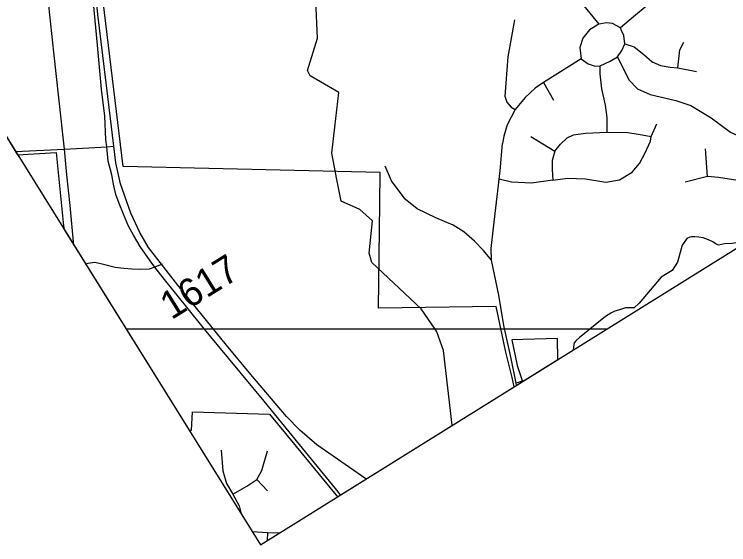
# Model space of a CAD drawing. Extents: x 2001466 to 31450019, y -30647475 to 847247.
# Drawn here: x 31424456 to 31430873, y -30647475 to -30642711 of the extents above; entities that cross this region are included whole.
import ezdxf

# ---------------------------------------------------------------- set-up
doc = ezdxf.new("R2010")
doc.units = 0
for name, color, linetype in [('Exist Boundary Political City Limit New', 7, 'Continuous'), ('Exist Boundary Political City Limit New Hole', 7, 'Continuous'), ('Exist Hydrographic Creek Single Shore', 7, 'Continuous'), ('Exist Railroad Mainline', 7, 'Continuous'), ('Exist Road Non-System Type 51', 7, 'Continuous'), ('Exist Road Primary NC UnDivided 4 Lane Attributed', 7, 'Continuous'), ('Exist Road Secondary Type 51 Attributed', 7, 'Continuous'), ('Exist Road Secondary Type 51 Number Label', 7, 'Continuous'), ('Map Preparation Boundary City Limit Buffer Line', 7, 'Continuous'), ('Map Preparation Inset Cut Line', 7, 'Continuous')]:
    doc.layers.add(name, color=color, linetype=linetype)

msp = doc.modelspace()

# ---------------------------------------------------------------- linework, layer by layer
at = {"layer": 'Exist Boundary Political City Limit New'}
for p, q in [((31418162.3, -30633820.8), (31426666.7, -30647475)), ((31426666.7, -30647475), (31436502.2, -30641348.6))]:
    msp.add_line(p, q, dxfattribs=at)
at = {"layer": 'Exist Boundary Political City Limit New Hole'}
for p, q in [((31423337.1, -30642129.2), (31424485.1, -30643972.3)), ((31424903.1, -30644643.5), (31426025.9, -30646446.2)), ((31429020, -30646009.1), (31429338.8, -30645810.5)), ((31427359.2, -30647043.6), (31428945.4, -30646055.6))]:
    msp.add_line(p, q, dxfattribs=at)
for points in [[(31428945.4, -30646055.6), (31428929.5, -30645972.4), (31428870.4, -30645747), (31428785, -30645335.7), (31427728.9, -30645351.2), (31427739.3, -30644409), (31427743.8, -30644133.5), (31425433.1, -30644079.4), (31425183.4, -30642000.8), (31424679.4, -30641978.1), (31424552.8, -30640776), (31425103.4, -30640799.7)], [(31424485.1, -30643972.3), (31424832.5, -30643952.9), (31424899.3, -30644611.2), (31424903.1, -30644643.5)], [(31429338.8, -30645810.5), (31429334.1, -30645623.6), (31428924, -30645634.5), (31428973.3, -30645864), (31429020, -30646009.1)], [(31426025.9, -30646446.2), (31426046.6, -30646445.6), (31426056.4, -30646282.6), (31426747.1, -30646302.2), (31426891, -30646475.5), (31427359.2, -30647043.6)]]:
    msp.add_lwpolyline(points, dxfattribs=at)
at = {"layer": 'Exist Hydrographic Creek Single Shore'}
for points in [[(31427353.8, -30644196.2), (31427307.5, -30643958.2), (31427372.5, -30643414.9), (31427114.5, -30643265.2), (31427089.5, -30643215.5), (31427180.6, -30642925.4), (31427163.5, -30642590.3), (31427054.7, -30642483.1), (31426995.6, -30642265.4), (31426987.6, -30642048.6), (31427011.6, -30642009.8), (31427019.6, -30641875.5), (31426953.6, -30641782.2), (31426978.6, -30641743.3), (31426961.6, -30641608.4), (31427019.6, -30641524.3), (31426977.6, -30641382.4), (31427035.6, -30641291.7), (31427235.5, -30641115.3), (31427204.4, -30640998)], [(31428236.1, -30645539.8), (31428109.6, -30645355.9), (31427667.6, -30644940.1), (31427642.5, -30644857.5), (31427674.5, -30644566.1), (31427558.5, -30644465.3), (31427391.6, -30644389.8), (31427353.8, -30644196.2)], [(31428388.7, -30646402.4), (31428310.6, -30645730.8), (31428251.5, -30645562.2), (31428236.1, -30645539.8)]]:
    msp.add_lwpolyline(points, dxfattribs=at)
at = {"layer": 'Exist Railroad Mainline'}
for points in [[(31425286, -30643901.7), (31425277.9, -30643834.9), (31425269.6, -30643626.9), (31425240.6, -30643382.3), (31425204.7, -30642987.6), (31425168.5, -30642608.8)], [(31427387.4, -30647026.1), (31427341.3, -30646969.4), (31427017.4, -30646574.8), (31426699.3, -30646186.3), (31426277.7, -30645677.6), (31426165.6, -30645539.8), (31426004.6, -30645342), (31425805.6, -30645093.9), (31425718.5, -30644981.4), (31425675.1, -30644925.3), (31425587.7, -30644795.5), (31425525.8, -30644696.2), (31425483.4, -30644615.3), (31425437.7, -30644506.4), (31425397.6, -30644409.6), (31425367.3, -30644329), (31425347.2, -30644236.5), (31425330.9, -30644152.2), (31425300.6, -30644029), (31425286, -30643901.7)]]:
    msp.add_lwpolyline(points, dxfattribs=at)
at = {"layer": 'Exist Road Non-System Type 51'}
msp.add_line((31425784.5, -30644955.5), (31425718.5, -30644981.4), dxfattribs=at)
for points in [[(31429491.9, -30642532.5), (31429707.8, -30642799.3)], [(31430266.7, -30642501.2), (31430140.9, -30642632.4), (31430018, -30642734.9), (31429900.9, -30642831.5)], [(31428949.2, -30642759.9), (31428890.5, -30643093.6), (31428861.2, -30643445.7), (31428879.5, -30643500.7), (31428919.8, -30643544.7), (31428954.2, -30643566.5)], [(31429707.8, -30642799.3), (31429621.7, -30642852), (31429563.2, -30642925.2), (31429536.9, -30643010.1), (31429548.6, -30643112.6)], [(31429900.9, -30642831.5), (31429830.7, -30642793.4), (31429775.1, -30642787.6), (31429707.8, -30642799.3)], [(31429940.7, -30642975), (31429931.9, -30642901.8), (31429911.4, -30642857.9), (31429900.9, -30642831.5)], [(31429873.4, -30643092.1), (31429914.4, -30643036.5), (31429940.7, -30642975)], [(31429940.7, -30642975), (31430025.6, -30643004.3), (31430110.4, -30643071.6), (31430186.5, -30643139), (31430259.7, -30643171.2), (31430347.5, -30643185.8), (31430417.7, -30643191.7)], [(31430417.7, -30643191.7), (31430435.3, -30643030.6), (31430470.4, -30642960.3)], [(31429548.6, -30643112.6), (31429209.1, -30643324.1)], [(31429548.6, -30643112.6), (31429610, -30643156.5), (31429674.4, -30643177), (31429718.3, -30643174.1)], [(31429718.3, -30643174.1), (31429809, -30643133.1), (31429873.4, -30643092.1)], [(31429873.4, -30643092.1), (31429976.1, -30643299), (31430053, -30643379.7), (31430166.6, -30643431), (31430397.5, -30643486), (31430533.1, -30643530.1), (31430716.4, -30643640.1), (31430888.6, -30643768.4), (31431002.3, -30643823.4), (31431130.5, -30643838.1), (31431357.8, -30643805.1), (31431504.4, -30643779.4), (31431667.1, -30643786)], [(31429781.1, -30643770.6), (31429781.1, -30643638.6), (31429766.4, -30643528.6), (31429733.5, -30643381.9), (31429718.8, -30643246.2), (31429718.3, -30643174.1)], [(31430417.7, -30643191.7), (31430584.5, -30643224.5)], [(31429209.1, -30643324.1), (31429135.7, -30643373.8), (31429044.9, -30643458.8), (31428954.2, -30643566.5)], [(31429209.1, -30643324.1), (31429299.8, -30643482.2)], [(31428954.2, -30643566.5), (31428883.2, -30643702.4), (31428853.9, -30643805.1), (31428841.9, -30643870.5)], [(31430177.3, -30643808.8), (31430228.6, -30643695.1)], [(31429312, -30643939.3), (31429363.3, -30643877), (31429421.9, -30643822), (31429480.6, -30643792.6), (31429586.9, -30643778), (31429781.1, -30643770.6)], [(31429781.1, -30643770.6), (31429964.7, -30643772.1), (31430063.7, -30643786.8), (31430177.3, -30643808.8)], [(31429095.8, -30643807.3), (31429312, -30643939.3)], [(31429891, -30644197.5), (31430005, -30644127.8), (31430071, -30644050.8), (31430122.3, -30643955.5), (31430169.9, -30643849.1), (31430177.3, -30643808.8)], [(31428967.2, -30646042), (31428965.4, -30646023.7), (31428920.1, -30645802.4), (31428852.9, -30645505.3), (31428807.8, -30645234.7), (31428741.8, -30644919.9), (31428740.2, -30644815.2), (31428759.5, -30644630), (31428820.7, -30644117.9), (31428841.9, -30643870.5)], [(31429312, -30643939.3), (31429286.3, -30644025.2), (31429286.3, -30644105.8), (31429293.7, -30644201.2)], [(31430683.4, -30644168.2), (31430665.1, -30643918.8)], [(31428741.8, -30644919.9), (31428671, -30644832.7), (31428590.4, -30644748.4), (31428495.1, -30644664), (31428399.8, -30644605.3), (31428242.2, -30644539.3), (31428073.6, -30644458.6), (31427967.3, -30644370.6), (31427843.4, -30644207.8), (31427788.5, -30644075.8)], [(31430683.4, -30644168.2), (31430481.8, -30644219.5)], [(31430954.6, -30644204.9), (31430782.4, -30644175.5), (31430683.4, -30644168.2)], [(31428923.5, -30644219.5), (31428811.7, -30644193.2)], [(31429293.7, -30644201.2), (31429103.1, -30644226.9), (31428923.5, -30644219.5)], [(31429293.7, -30644201.2), (31429425.6, -30644182.9), (31429586.9, -30644190.2), (31429770.1, -30644219.5), (31429891, -30644197.5)], [(31431231.5, -30644631.6), (31431195.6, -30644643.6), (31431132.4, -30644683.1), (31431061.3, -30644720), (31430963.9, -30644762.2), (31430900.7, -30644770.1), (31430834.8, -30644772.7), (31430782.2, -30644785.9), (31430753.2, -30644770.1), (31430730.8, -30644754.6), (31430690.5, -30644735.8), (31430643.1, -30644720), (31430603.6, -30644712.1), (31430569.4, -30644709.5), (31430540.4, -30644709.5), (31430524.6, -30644712.1), (31430498.3, -30644725.3), (31430479.8, -30644751.6), (31430456.1, -30644783.3), (31430412.2, -30644936.1)], [(31430412.2, -30644936.1), (31430364.8, -30645012.5), (31430306.8, -30645046.8), (31430267.3, -30645073.1), (31430069.8, -30645305), (31430025.1, -30645347.2)], [(31425718.5, -30644981.4), (31425668.2, -30645001.1), (31425590.2, -30645003.7), (31425512.3, -30645001.1), (31425439.5, -30644993.3), (31425361.6, -30644985.5), (31425257.6, -30644957), (31425179.7, -30644941.4), (31425117.3, -30644949.2), (31425097, -30644954.8)], [(31430025.1, -30645347.2), (31429946.6, -30645348.6), (31429884.2, -30645369.4), (31429850, -30645378.7), (31429815.6, -30645396), (31429767, -30645425), (31429673.5, -30645501.1), (31429626.1, -30645539.8)], [(31429626.1, -30645539.8), (31429590.1, -30645569.4), (31429533.1, -30645614.2), (31429502.6, -30645641.6), (31429484.1, -30645663.2), (31429481.9, -30645677.1), (31429475.1, -30645725.6)], [(31429028.5, -30646003.9), (31428965.4, -30646023.7)], [(31426315.6, -30646626.4), (31426328.9, -30646810.2), (31426362.3, -30646923.9), (31426419.1, -30647020.8)], [(31426636.2, -30646890.4), (31426679.6, -30646807.6), (31426729.7, -30646630.4)], [(31426419.1, -30647020.8), (31426546, -30646950.6), (31426636.2, -30646890.4)], [(31426636.2, -30646890.4), (31426729.7, -30646990.7)], [(31426419.1, -30647020.8), (31426475.9, -30647124.4), (31426494.3, -30647198.3)], [(31426593.2, -30647357), (31426729.7, -30647365)], [(31426729.7, -30647365), (31426726.5, -30647437.7)], [(31426729.7, -30647365), (31426839.5, -30647367.3)]]:
    msp.add_lwpolyline(points, dxfattribs=at)
at = {"layer": 'Exist Road Primary NC UnDivided 4 Lane Attributed'}
for points in [[(31424905.9, -30643922.8), (31424855.6, -30643460.2), (31424811.8, -30643051.4), (31424758, -30642545.7), (31424735, -30642339), (31424713.8, -30642139.9), (31424653.5, -30641574.3), (31424601.3, -30641107.1), (31424571.7, -30640818.1), (31424541.8, -30640543), (31424509.5, -30640240.2), (31424484.9, -30640017.4), (31424461.1, -30639826.8), (31424431.9, -30639547.8), (31424414.3, -30639386.5), (31424400.5, -30639243.5), (31424381.3, -30639066), (31424360.1, -30638870), (31424337.1, -30638669.5), (31424315.6, -30638468.1), (31424291, -30638242.2), (31424270.3, -30638039.3), (31424243.4, -30637800.3), (31424220.4, -30637608)], [(31424992.1, -30644786.3), (31424957.1, -30644429.6), (31424928.8, -30644151.9), (31424905.9, -30643922.8)]]:
    msp.add_lwpolyline(points, dxfattribs=at)
at = {"layer": 'Exist Road Secondary Type 51 Attributed'}
for points in [[(31425349.1, -30643895.2), (31425296.4, -30643448.8), (31425207.9, -30642712), (31425148.4, -30642122.6), (31425088.8, -30641614.5), (31425021.3, -30641020.3), (31424971.4, -30640431.7), (31424927.9, -30639995.3), (31424884.5, -30639604.8), (31424850.7, -30639149), (31424820.1, -30638861.6), (31424771.8, -30638509.7), (31424749.3, -30638177.9), (31424736.4, -30637830.9), (31424736.4, -30637532.2), (31424729.2, -30637474.8)], [(31424905.9, -30643922.8), (31425286, -30643901.7)], [(31425286, -30643901.7), (31425349.1, -30643895.2)], [(31427614.2, -30646884.7), (31427174.4, -30646578.6), (31427019.9, -30646446.6), (31426902.5, -30646322.6), (31426580.6, -30645944.9), (31426361.8, -30645682.4), (31425925.7, -30645143.7), (31425661.7, -30644806.4), (31425584.5, -30644669.5), (31425502.4, -30644497.2), (31425409, -30644233.3), (31425367.5, -30644044.2), (31425349.1, -30643895.2)], [(31424466.4, -30643942.3), (31424905.9, -30643922.8)]]:
    msp.add_lwpolyline(points, dxfattribs=at)
at = {"layer": 'Map Preparation Boundary City Limit Buffer Line'}
for p, q in [((31418162.3, -30633820.8), (31426666.7, -30647475)), ((31426666.7, -30647475), (31436502.2, -30641348.6)), ((31423337.1, -30642129.2), (31424485.1, -30643972.3)), ((31424903.1, -30644643.5), (31426025.9, -30646446.2)), ((31429020, -30646009.1), (31429338.8, -30645810.5)), ((31427359.2, -30647043.6), (31428945.4, -30646055.6))]:
    msp.add_line(p, q, dxfattribs=at)
for points in [[(31428945.4, -30646055.6), (31428929.5, -30645972.4), (31428870.4, -30645747), (31428785, -30645335.7), (31427728.9, -30645351.2), (31427739.3, -30644409), (31427743.8, -30644133.5), (31425433.1, -30644079.4), (31425183.4, -30642000.8), (31424679.4, -30641978.1), (31424552.8, -30640776), (31425103.4, -30640799.7)], [(31424485.1, -30643972.3), (31424832.5, -30643952.9), (31424899.3, -30644611.2), (31424903.1, -30644643.5)], [(31429338.8, -30645810.5), (31429334.1, -30645623.6), (31428924, -30645634.5), (31428973.3, -30645864), (31429020, -30646009.1)], [(31426025.9, -30646446.2), (31426046.6, -30646445.6), (31426056.4, -30646282.6), (31426747.1, -30646302.2), (31426891, -30646475.5), (31427359.2, -30647043.6)]]:
    msp.add_lwpolyline(points, dxfattribs=at)
at = {"layer": 'Map Preparation Inset Cut Line'}
for p, q in [((31426165.6, -30645539.8), (31425461.4, -30645539.8)), ((31426263.9, -30645539.8), (31426165.6, -30645539.8)), ((31428236.1, -30645539.8), (31426263.9, -30645539.8)), ((31428855.9, -30645539.8), (31428236.1, -30645539.8)), ((31429626.1, -30645539.8), (31428855.9, -30645539.8)), ((31429773.4, -30645539.8), (31429626.1, -30645539.8))]:
    msp.add_line(p, q, dxfattribs=at)

# ---------------------------------------------------------------- texts
at = {"layer": 'Exist Road Secondary Type 51 Number Label'}
msp.add_text('1617', height=250, rotation=31.91803, dxfattribs=at).set_placement((31425867.6, -30645459.8))

doc.saveas('drawing.dxf')
